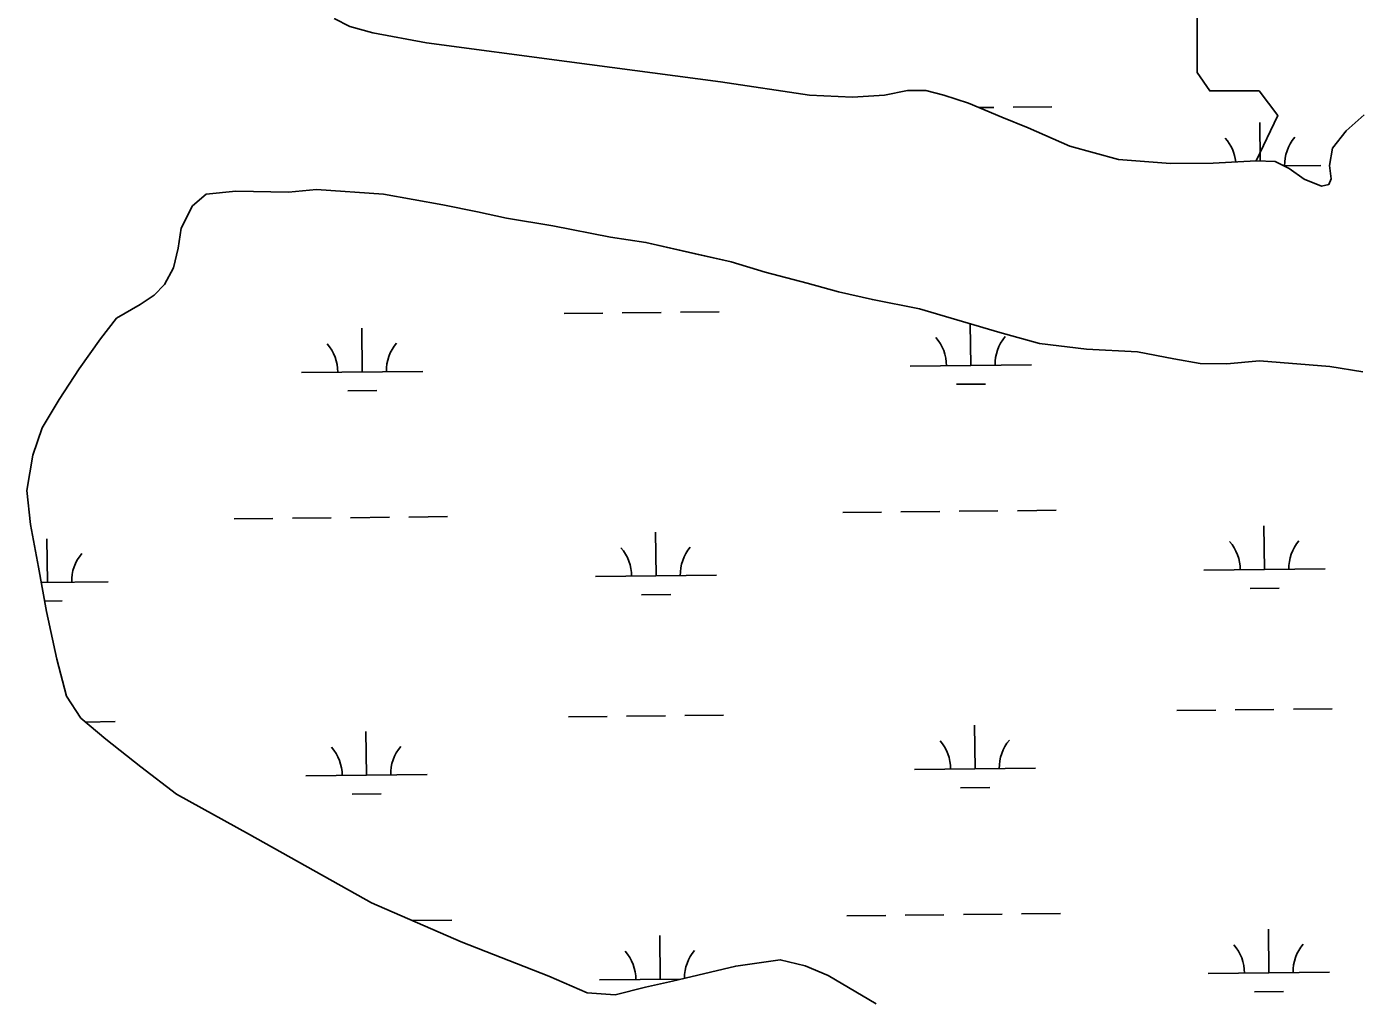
# Model space of a CAD drawing. Extents: x 3734862 to 3772949, y 391520 to 417239.
# Drawn here: x 3768376 to 3769474, y 403471 to 404273 of the extents above; entities that cross this region are included whole.
import ezdxf

# ---------------------------------------------------------------- set-up
doc = ezdxf.new("R2010")
doc.units = 0
doc.layers.add('V-TOPO-SHOR', color=7, linetype='Continuous')
doc.layers.add('V-WETL-SWMP', color=7, linetype='Continuous')

msp = doc.modelspace()

# ---------------------------------------------------------------- linework, layer by layer
at = {"layer": 'V-TOPO-SHOR'}
for p, q in [((3768642.6, 404272.9), (3768661.7, 404267.7)), ((3768661.7, 404267.7), (3768705.9, 404259.5)), ((3768705.9, 404259.5), (3768821.6, 404244.1)), ((3768821.6, 404244.1), (3768948.2, 404227.5)), ((3768948.2, 404227.5), (3769021.7, 404216.3)), ((3769021.7, 404216.3), (3769057.1, 404214.7)), ((3769057.1, 404214.7), (3769083.5, 404216.4)), ((3769083.5, 404216.4), (3769102.5, 404220.1)), ((3769102.5, 404220.1), (3769117.5, 404220.3)), ((3769117.5, 404220.3), (3769132.5, 404216.4)), ((3769132.5, 404216.4), (3769152.9, 404209.9)), ((3769152.9, 404209.9), (3769180.3, 404198.1)), ((3769180.3, 404198.1), (3769202.1, 404189.5)), ((3769464.4, 404187), (3769479.1, 404200.1)), ((3769202.1, 404189.5), (3769236.3, 404174.4)), ((3769453, 404172.6), (3769464.4, 404187)), ((3769236.3, 404174.4), (3769276.5, 404163.4)), ((3769450.5, 404158.3), (3769453, 404172.6)), ((3769276.5, 404163.4), (3769319.4, 404159.9)), ((3769319.4, 404159.9), (3769354.7, 404160.4)), ((3769354.7, 404160.4), (3769390, 404162.2)), ((3769390, 404162.2), (3769405.6, 404161.7)), ((3769405.6, 404161.7), (3769417.2, 404155.8)), ((3769452, 404147.4), (3769450.5, 404158.3)), ((3769417.2, 404155.8), (3769429.6, 404147.1)), ((3769429.6, 404147.1), (3769443.9, 404141.2)), ((3769450, 404142.7), (3769452, 404147.4)), ((3768548.6, 404137.1), (3768524.2, 404134.7)), ((3768592.1, 404136.3), (3768548.6, 404137.1)), ((3768592.1, 404136.3), (3768615.2, 404138.7)), ((3768615.2, 404138.7), (3768592.1, 404136.3)), ((3768670.3, 404134.7), (3768615.2, 404138.7)), ((3769443.9, 404141.2), (3769450, 404142.7)), ((3768512.8, 404125.1), (3768503.5, 404106.6)), ((3768524.2, 404134.7), (3768512.8, 404125.1)), ((3768719.3, 404125.8), (3768670.3, 404134.7)), ((3768747.9, 404120.1), (3768719.3, 404125.8)), ((3768771.8, 404115), (3768747.9, 404120.1)), ((3768809.9, 404108.7), (3768771.8, 404115)), ((3768503.5, 404106.6), (3768501, 404090.2)), ((3768857.6, 404099.2), (3768809.9, 404108.7)), ((3768886.8, 404094.9), (3768857.6, 404099.2)), ((3768926.4, 404085.9), (3768886.8, 404094.9)), ((3768501, 404090.2), (3768497.2, 404073.9)), ((3768957, 404078.8), (3768926.4, 404085.9)), ((3768497.2, 404073.9), (3768489.9, 404060.2)), ((3768985, 404070.4), (3768957, 404078.8)), ((3769019.8, 404061.4), (3768985, 404070.4)), ((3768489.9, 404060.2), (3768481.2, 404051.3)), ((3769045.7, 404054.2), (3769019.8, 404061.4)), ((3768481.2, 404051.3), (3768469.8, 404043.6)), ((3769073.6, 404047.8), (3769045.7, 404054.2)), ((3769112.4, 404040.2), (3769073.6, 404047.8)), ((3768469.8, 404043.6), (3768450.2, 404032.5)), ((3769178.6, 404020.7), (3769112.4, 404040.2)), ((3768450.2, 404032.5), (3768436.9, 404015.3)), ((3768436.9, 404015.3), (3768419.5, 403990.6)), ((3769211.3, 404011.7), (3769178.6, 404020.7)), ((3769250.1, 404006.8), (3769211.3, 404011.7)), ((3769292.3, 404004.6), (3769250.1, 404006.8)), ((3769322.2, 403998.9), (3769292.3, 404004.6)), ((3769344, 403995.1), (3769322.2, 403998.9)), ((3769365.8, 403994.8), (3769344, 403995.1)), ((3769392.9, 403997.2), (3769365.8, 403994.8)), ((3769450.7, 403992.5), (3769392.9, 403997.2)), ((3768419.5, 403990.6), (3768402.9, 403965.3)), ((3769478, 403988.2), (3769450.7, 403992.5)), ((3768402.9, 403965.3), (3768388.9, 403942)), ((3768388.9, 403942), (3768381.1, 403919.5)), ((3768381.1, 403919.5), (3768376.1, 403890.2)), ((3768376.1, 403890.2), (3768379.2, 403862.4)), ((3768379.2, 403862.4), (3768385.8, 403827.1)), ((3768385.8, 403827.1), (3768392.4, 403790.5)), ((3768392.4, 403790.5), (3768401.1, 403751.3)), ((3768401.1, 403751.3), (3768409, 403720.8)), ((3768409, 403720.8), (3768420.8, 403702.6)), ((3768420.8, 403702.6), (3768441.4, 403685.2)), ((3768441.4, 403685.2), (3768470.2, 403662.5)), ((3768470.2, 403662.5), (3768499.7, 403639.8)), ((3768499.7, 403639.8), (3768560, 403606.7)), ((3768560, 403606.7), (3768660.6, 403550.3)), ((3768660.6, 403550.3), (3768734.4, 403518.1)), ((3768734.4, 403518.1), (3768806.8, 403489.8)), ((3768960.9, 403498.1), (3768997.5, 403503.3)), ((3768997.5, 403503.3), (3769018, 403498.2)), ((3768806.8, 403489.8), (3768838.3, 403476)), ((3768908.8, 403485.8), (3768960.9, 403498.1)), ((3769018, 403498.2), (3769037.1, 403490.3)), ((3769037.1, 403490.3), (3769076.8, 403467)), ((3768861.4, 403474.3), (3768886.4, 403480.7)), ((3768886.4, 403480.7), (3768908.8, 403485.8)), ((3768838.3, 403476), (3768861.4, 403474.3))]:
    msp.add_line(p, q, dxfattribs=at)
for points in [[(3769390, 404162.2), (3769407.8, 404199.5), (3769392.5, 404219.9), (3769351.7, 404219.9), (3769341.5, 404235.2), (3769341.5, 404260.7), (3769341.5, 404281.1)], [(3769479.1, 404200.1), (3769464.4, 404187), (3769453, 404172.6), (3769450.5, 404158.3), (3769452, 404147.4), (3769450, 404142.7), (3769443.9, 404141.2), (3769429.6, 404147.1), (3769417.2, 404155.8), (3769405.6, 404161.7), (3769390, 404162.2), (3769354.7, 404160.4), (3769319.4, 404159.9), (3769276.5, 404163.4), (3769236.3, 404174.4), (3769202.1, 404189.5), (3769180.3, 404198.1), (3769152.9, 404209.9), (3769132.5, 404216.4), (3769117.5, 404220.3), (3769102.5, 404220.1), (3769083.5, 404216.4), (3769057.1, 404214.7), (3769021.7, 404216.3), (3768948.2, 404227.5), (3768821.6, 404244.1), (3768705.9, 404259.5), (3768661.7, 404267.7), (3768642.6, 404272.9)], [(3769076.8, 403467), (3769037.1, 403490.3), (3769018, 403498.2), (3768997.5, 403503.3), (3768960.9, 403498.1), (3768908.8, 403485.8), (3768886.4, 403480.7), (3768861.4, 403474.3), (3768838.3, 403476), (3768806.8, 403489.8), (3768734.4, 403518.1), (3768660.6, 403550.3), (3768560, 403606.7), (3768499.7, 403639.8), (3768470.2, 403662.5), (3768441.4, 403685.2), (3768420.8, 403702.6), (3768409, 403720.8), (3768401.1, 403751.3), (3768392.4, 403790.5), (3768385.8, 403827.1), (3768379.2, 403862.4), (3768376.1, 403890.2), (3768381.1, 403919.5), (3768388.9, 403942), (3768402.9, 403965.3), (3768419.5, 403990.6), (3768436.9, 404015.3), (3768450.2, 404032.5), (3768469.8, 404043.6), (3768481.2, 404051.3), (3768489.9, 404060.2), (3768497.2, 404073.9), (3768501, 404090.2), (3768503.5, 404106.6), (3768512.8, 404125.1), (3768524.2, 404134.7), (3768548.6, 404137.1), (3768592.1, 404136.3)], [(3768615.2, 404138.7), (3768670.3, 404134.7), (3768719.3, 404125.8), (3768747.9, 404120.1), (3768771.8, 404115), (3768809.9, 404108.7), (3768857.6, 404099.2), (3768886.8, 404094.9), (3768926.4, 404085.9), (3768957, 404078.8), (3768985, 404070.4), (3769019.8, 404061.4), (3769045.7, 404054.2), (3769073.6, 404047.8), (3769112.4, 404040.2), (3769178.6, 404020.7), (3769211.3, 404011.7), (3769250.1, 404006.8), (3769292.3, 404004.6), (3769322.2, 403998.9), (3769344, 403995.1), (3769365.8, 403994.8), (3769392.9, 403997.2), (3769450.7, 403992.5), (3769478, 403988.2)]]:
    msp.add_lwpolyline(points, dxfattribs=at)
at = {"layer": 'V-WETL-SWMP'}
for p, q in [((3768642.6, 404272.9), (3768629.6, 404279.5)), ((3768661.7, 404267.7), (3768642.6, 404272.9)), ((3768705.9, 404259.5), (3768661.7, 404267.7)), ((3768821.6, 404244.1), (3768705.9, 404259.5)), ((3768948.2, 404227.5), (3768821.6, 404244.1)), ((3769021.7, 404216.3), (3768948.2, 404227.5)), ((3769057.1, 404214.7), (3769021.7, 404216.3)), ((3769083.5, 404216.4), (3769057.1, 404214.7)), ((3769102.5, 404220.1), (3769083.5, 404216.4)), ((3769117.5, 404220.3), (3769102.5, 404220.1)), ((3769132.5, 404216.4), (3769117.5, 404220.3)), ((3769152.9, 404209.9), (3769132.5, 404216.4)), ((3769180.3, 404198.1), (3769152.9, 404209.9)), ((3769161.7, 404206.1), (3769173.6, 404206.2)), ((3769189.6, 404206.4), (3769221.6, 404206.7)), ((3769202.1, 404189.5), (3769180.3, 404198.1)), ((3769393.4, 404162.1), (3769393, 404193.8)), ((3769479.1, 404200.1), (3769464.4, 404187)), ((3769236.3, 404174.4), (3769202.1, 404189.5)), ((3769464.4, 404187), (3769453, 404172.6)), ((3769276.5, 404163.4), (3769236.3, 404174.4)), ((3769453, 404172.6), (3769450.5, 404158.3)), ((3769319.4, 404159.9), (3769276.5, 404163.4)), ((3769354.7, 404160.4), (3769319.4, 404159.9)), ((3769390, 404162.2), (3769354.7, 404160.4)), ((3769405.6, 404161.7), (3769390, 404162.2)), ((3769417.2, 404155.8), (3769405.6, 404161.7)), ((3769412.9, 404158), (3769443.4, 404158.3)), ((3769450.5, 404158.3), (3769452, 404147.4)), ((3769429.6, 404147.1), (3769417.2, 404155.8)), ((3769443.9, 404141.2), (3769429.6, 404147.1)), ((3769452, 404147.4), (3769450, 404142.7)), ((3768524.2, 404134.7), (3768548.6, 404137.1)), ((3768548.6, 404137.1), (3768592.1, 404136.3)), ((3768592.1, 404136.3), (3768615.2, 404138.7)), ((3768615.2, 404138.7), (3768670.3, 404134.7)), ((3769450, 404142.7), (3769443.9, 404141.2)), ((3768503.5, 404106.6), (3768512.8, 404125.1)), ((3768512.8, 404125.1), (3768524.2, 404134.7)), ((3768670.3, 404134.7), (3768719.3, 404125.8)), ((3768719.3, 404125.8), (3768747.9, 404120.1)), ((3768747.9, 404120.1), (3768771.8, 404115)), ((3768771.8, 404115), (3768809.9, 404108.7)), ((3768501, 404090.2), (3768503.5, 404106.6)), ((3768809.9, 404108.7), (3768857.6, 404099.2)), ((3768857.6, 404099.2), (3768886.8, 404094.9)), ((3768886.8, 404094.9), (3768957, 404078.8)), ((3768497.2, 404073.9), (3768501, 404090.2)), ((3768489.9, 404060.2), (3768497.2, 404073.9)), ((3768957, 404078.8), (3768985, 404070.4)), ((3768985, 404070.4), (3769019.8, 404061.4)), ((3768481.2, 404051.3), (3768489.9, 404060.2)), ((3769019.8, 404061.4), (3769045.7, 404054.2)), ((3768469.8, 404043.6), (3768481.2, 404051.3)), ((3769045.7, 404054.2), (3769073.6, 404047.8)), ((3769073.6, 404047.8), (3769112.4, 404040.2)), ((3768450.2, 404032.5), (3768469.8, 404043.6)), ((3768867.3, 404036.8), (3768899.3, 404037.2)), ((3768915.3, 404037.3), (3768947.3, 404037.7)), ((3769112.4, 404040.2), (3769178.6, 404020.7)), ((3768436.9, 404015.3), (3768450.2, 404032.5)), ((3768819.4, 404036.3), (3768851.3, 404036.6)), ((3769154.7, 403993.4), (3769154.3, 404027.9)), ((3768419.5, 403990.6), (3768436.9, 404015.3)), ((3768652.8, 403988.1), (3768652.4, 404024.1)), ((3769178.6, 404020.7), (3769211.3, 404011.7)), ((3769211.3, 404011.7), (3769250.1, 404006.8)), ((3769250.1, 404006.8), (3769292.3, 404004.6)), ((3769292.3, 404004.6), (3769322.2, 403998.9)), ((3769104.7, 403992.9), (3769204.7, 403993.9)), ((3769322.2, 403998.9), (3769344, 403995.1)), ((3769344, 403995.1), (3769365.8, 403994.8)), ((3769365.8, 403994.8), (3769392.9, 403997.2)), ((3769392.9, 403997.2), (3769450.7, 403992.5)), ((3768402.9, 403965.3), (3768419.5, 403990.6)), ((3768602.8, 403987.6), (3768702.8, 403988.6)), ((3769450.7, 403992.5), (3769478, 403988.2)), ((3768641, 403972.6), (3768664.9, 403972.8)), ((3769142.8, 403977.9), (3769166.8, 403978.1)), ((3768389, 403942), (3768402.9, 403965.3)), ((3768381.1, 403919.5), (3768389, 403942)), ((3768376.1, 403890.2), (3768381.1, 403919.5)), ((3768379.2, 403862.4), (3768376.1, 403890.2)), ((3769049.1, 403872.2), (3769081.1, 403872.6)), ((3769097.1, 403872.7), (3769129.1, 403873.1)), ((3769145.1, 403873.2), (3769177.1, 403873.6)), ((3769193.1, 403873.7), (3769225.1, 403874.1)), ((3768385.8, 403827.1), (3768379.2, 403862.4)), ((3768547.2, 403866.9), (3768579.2, 403867.3)), ((3768595.2, 403867.4), (3768627.2, 403867.8)), ((3768643.2, 403867.9), (3768675.2, 403868.3)), ((3768691.2, 403868.4), (3768723.2, 403868.8)), ((3769396.9, 403825.2), (3769396.5, 403861.2)), ((3768393.2, 403814.6), (3768392.8, 403850.6)), ((3768895.1, 403819.9), (3768894.7, 403855.9)), ((3768392.4, 403790.5), (3768385.8, 403827.1)), ((3768845.1, 403819.3), (3768945, 403820.4)), ((3769346.9, 403824.6), (3769446.9, 403825.7)), ((3768388.1, 403814.5), (3768443.2, 403815.1)), ((3769385.1, 403809.6), (3769409.1, 403809.9)), ((3768390.8, 403799.1), (3768405.3, 403799.3)), ((3768883.2, 403804.3), (3768907.2, 403804.6)), ((3768401.1, 403751.3), (3768392.4, 403790.5)), ((3768409, 403720.8), (3768401.1, 403751.3)), ((3768420.8, 403702.6), (3768409, 403720.8)), ((3769324.7, 403709), (3769356.7, 403709.3)), ((3769372.7, 403709.5), (3769404.7, 403709.8)), ((3769420.7, 403710), (3769452.7, 403710.3)), ((3768441.4, 403685.2), (3768420.8, 403702.6)), ((3768424.5, 403699.4), (3768449, 403699.7)), ((3768822.9, 403703.7), (3768854.9, 403704)), ((3768870.9, 403704.2), (3768902.9, 403704.5)), ((3768918.9, 403704.7), (3768950.9, 403705)), ((3769158.2, 403660.8), (3769157.8, 403696.8)), ((3768470.2, 403662.5), (3768441.4, 403685.2)), ((3768656.3, 403655.5), (3768655.9, 403691.5)), ((3768499.7, 403639.8), (3768470.2, 403662.5)), ((3768606.3, 403654.9), (3768706.3, 403656)), ((3769108.2, 403660.2), (3769208.2, 403661.3)), ((3769146.3, 403645.2), (3769170.3, 403645.5)), ((3768560, 403606.7), (3768499.7, 403639.8)), ((3768644.5, 403639.9), (3768668.5, 403640.2)), ((3768660.6, 403550.3), (3768560, 403606.7)), ((3768734.4, 403518.1), (3768660.6, 403550.3)), ((3768694.7, 403535.8), (3768726.7, 403536.1)), ((3769052.6, 403539.6), (3769084.6, 403539.9)), ((3769100.6, 403540.1), (3769132.6, 403540.4)), ((3769148.6, 403540.6), (3769180.6, 403540.9)), ((3769196.6, 403541.1), (3769228.6, 403541.4)), ((3768898.6, 403487.2), (3768898.2, 403523.2)), ((3769400.4, 403492.5), (3769400.1, 403528.5)), ((3768806.8, 403489.8), (3768734.4, 403518.1)), ((3768997.5, 403503.3), (3768960.9, 403498.1)), ((3769018, 403498.2), (3768997.5, 403503.3)), ((3768838.3, 403476), (3768806.8, 403489.8)), ((3768960.9, 403498.1), (3768908.8, 403485.8)), ((3769037.1, 403490.3), (3769018, 403498.2)), ((3769076.8, 403467), (3769037.1, 403490.3)), ((3769350.4, 403492), (3769450.4, 403493)), ((3768848.6, 403486.7), (3768915.5, 403487.4)), ((3768886.4, 403480.7), (3768861.4, 403474.3)), ((3768908.8, 403485.8), (3768886.4, 403480.7)), ((3769388.6, 403476.9), (3769412.6, 403477.2)), ((3768861.4, 403474.3), (3768838.3, 403476))]:
    msp.add_line(p, q, dxfattribs=at)
for centre, start, end in [((3769338.2, 404157.7), 5.9226, 41.377), ((3769448.7, 404158.9), 139.8334, 181.377), ((3769099.4, 403993.3), 359.8334, 41.377), ((3769209.9, 403994.5), 139.8334, 181.377), ((3768597.5, 403988), 359.8334, 41.377), ((3768708, 403989.2), 139.8334, 181.377), ((3768839.8, 403819.7), 359.8334, 41.377), ((3768950.3, 403820.9), 139.8334, 181.377), ((3769341.7, 403825), 359.8334, 41.377), ((3769452.2, 403826.2), 139.8334, 181.377), ((3768448.4, 403815.6), 139.8334, 181.377), ((3768601.1, 403655.4), 359.8334, 41.377), ((3768711.5, 403656.5), 139.8334, 181.377), ((3769102.9, 403660.7), 359.8334, 41.377), ((3769213.4, 403661.8), 139.8334, 181.377), ((3768843.3, 403487.1), 359.8334, 41.377), ((3768953.8, 403488.3), 139.8334, 180.2567), ((3769345.2, 403492.4), 359.8334, 41.377), ((3769455.7, 403493.6), 139.8334, 181.377)]:
    msp.add_arc(centre, 35.2, start, end, dxfattribs=at)

doc.saveas('drawing.dxf')
